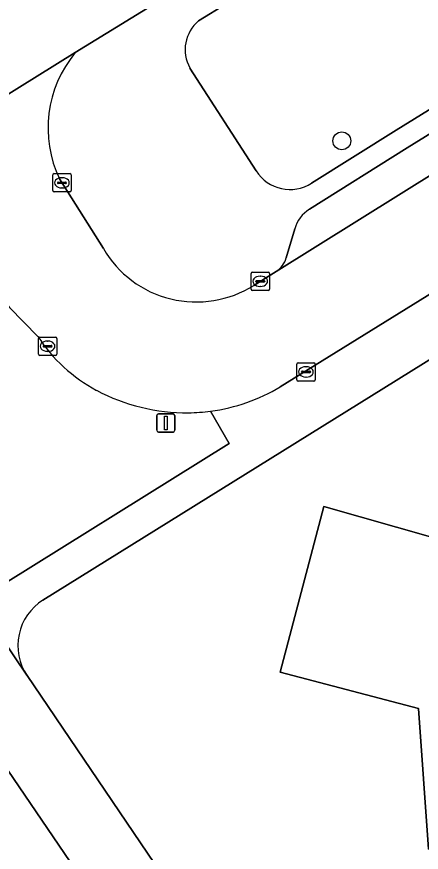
# Model space of a CAD drawing. Extents: x 160030 to 160839, y 385325 to 386450.
# Drawn here: x 160061.21 to 160083.32, y 386084.47 to 386130.11 of the extents above; entities that cross this region are included whole.
import ezdxf

# ---------------------------------------------------------------- set-up
doc = ezdxf.new("R2010")
doc.units = 0
for name, color, linetype in [('IMGEO_Berm_groen', 7, 'Continuous'), ('IMGEO_Boom', 7, 'Continuous'), ('IMGEO_Erf', 7, 'Continuous'), ('IMGEO_Fietspad_gesloten', 7, 'Continuous'), ('IMGEO_Groenvoorziening', 7, 'Continuous'), ('IMGEO_Kolk', 7, 'Continuous'), ('IMGEO_Lichtmast', 7, 'Continuous'), ('IMGEO_Pand', 7, 'Continuous'), ('IMGEO_Parkeervlak_open', 7, 'Continuous'), ('IMGEO_Rijbaan_lokaal_open', 7, 'Continuous'), ('IMGEO_Rijbaan_regionaal_gesloten', 7, 'Continuous'), ('IMGEO_Voetpad_open', 7, 'Continuous')]:
    doc.layers.add(name, color=color, linetype=linetype)

msp = doc.modelspace()

# ---------------------------------------------------------------- linework, layer by layer
at = {"layer": 'IMGEO_Berm_groen'}
for points in [[(160234.469, 386218.598), (160277.33, 386245.172), (160280.701, 386245.111), (160288.622, 386250), (160297.811, 386255.671), (160290.722, 386267.055), (160290.073, 386268.104), (160268.911, 386254.994), (160262.546, 386251.044), (160260.864, 386250), (160234.899, 386233.885), (160206.043, 386216.043), (160153.804, 386183.592), (160128.715, 386168.047), (160086.922, 386142.123), (160078.853, 386137.104), (160078.685, 386136.999), (160079.791, 386135.22), (160079.109, 386134.797), (160079.894, 386133.531), (160076.58, 386131.475), (160075.795, 386132.741), (160071.15, 386129.885)], [(160077.328, 386121.006), (160081.949, 386123.902), (160132.017, 386154.864), (160181.265, 386185.59), (160234.469, 386218.598)], [(160070.671, 386127.304), (160074.296, 386121.679)]]:
    msp.add_lwpolyline(points, dxfattribs=at)
for centre, radius, start, end in [((160072.477, 386128.304), 2.064, 130.0075, 208.9651), ((160076.153, 386122.881), 2.212, 212.9012, 302.0692)]:
    msp.add_arc(centre, radius, start, end, dxfattribs=at)
at = {"layer": 'IMGEO_Boom'}
msp.add_circle((160078.977, 386123.325), 0.489, dxfattribs=at)
at = {"layer": 'IMGEO_Erf'}
for points in [[(160084.794, 386112.004), (160062.638, 386098.234)], [(160083.708, 386084.635), (160083.165, 386092.323), (160075.598, 386094.31), (160077.991, 386103.346), (160083.952, 386101.662)], [(160061.775, 386094.12), (160080.37, 386066.697)]]:
    msp.add_lwpolyline(points, dxfattribs=at)
msp.add_arc((160064.195, 386095.76), 2.923, 122.1834, 214.1221, dxfattribs=at)
at = {"layer": 'IMGEO_Fietspad_gesloten'}
msp.add_lwpolyline([(160105.869, 386022.573), (160104.519, 386024.566), (160099.287, 386032.274), (160097.57, 386034.788), (160092.471, 386042.253), (160090.773, 386044.738), (160085.878, 386051.905), (160078.052, 386063.462), (160077.051, 386064.935), (160075.583, 386067.097), (160069.843, 386075.548), (160068.155, 386078.032), (160049.286, 386105.742)], dxfattribs=at)
at = {"layer": 'IMGEO_Groenvoorziening'}
for points in [[(160062.362, 386112.64), (160060.814, 386114.218), (160060.353, 386114.592), (160051.947, 386108.911)], [(160072.827, 386106.792), (160071.805, 386108.559)], [(160051.452, 386106.078), (160057.477, 386097.236), (160059.013, 386098.193), (160072.827, 386106.792)]]:
    msp.add_lwpolyline(points, dxfattribs=at)
for centre, radius, start, end in [((160069.76, 386117.483), 8.842, 213.2146, 241.703), ((160070.512, 386119.042), 10.571, 242.1157, 270.4772), ((160070.467, 386118.582), 10.112, 270.7518, 277.6019)]:
    msp.add_arc(centre, radius, start, end, dxfattribs=at)
at = {"layer": 'IMGEO_Kolk'}
for p, q in [((160063.18, 386120.608), (160063.18, 386121.46)), ((160063.255, 386121.534), (160064.107, 386121.534)), ((160063.668, 386121.314), (160063.693, 386121.314)), ((160064.181, 386121.46), (160064.181, 386120.608)), ((160063.439, 386121.028), (160063.439, 386121.04)), ((160063.877, 386120.991), (160063.479, 386120.991)), ((160063.482, 386121.077), (160063.88, 386121.077)), ((160063.923, 386121.04), (160063.923, 386121.028)), ((160064.107, 386120.534), (160063.255, 386120.534)), ((160063.691, 386120.754), (160063.666, 386120.754)), ((160074.019, 386115.228), (160074.019, 386116.08)), ((160074.094, 386116.154), (160074.946, 386116.154)), ((160074.507, 386115.934), (160074.532, 386115.934)), ((160075.02, 386116.08), (160075.02, 386115.228)), ((160074.278, 386115.648), (160074.278, 386115.66)), ((160074.716, 386115.611), (160074.318, 386115.611)), ((160074.321, 386115.697), (160074.719, 386115.697)), ((160074.53, 386115.374), (160074.505, 386115.374)), ((160074.762, 386115.66), (160074.762, 386115.648)), ((160074.946, 386115.154), (160074.094, 386115.154)), ((160062.469, 386112.608), (160063.321, 386112.608)), ((160062.394, 386111.682), (160062.394, 386112.534)), ((160062.696, 386112.151), (160063.094, 386112.151)), ((160062.882, 386112.388), (160062.907, 386112.388)), ((160063.395, 386112.534), (160063.395, 386111.682)), ((160062.653, 386112.102), (160062.653, 386112.114)), ((160063.091, 386112.065), (160062.693, 386112.065)), ((160062.905, 386111.828), (160062.88, 386111.828)), ((160063.137, 386112.114), (160063.137, 386112.102)), ((160063.321, 386111.608), (160062.469, 386111.608)), ((160076.517, 386110.278), (160076.517, 386111.13)), ((160076.592, 386111.204), (160077.444, 386111.204)), ((160077.005, 386110.984), (160077.03, 386110.984)), ((160077.518, 386111.13), (160077.518, 386110.278)), ((160076.776, 386110.698), (160076.776, 386110.71)), ((160077.214, 386110.661), (160076.816, 386110.661)), ((160076.819, 386110.747), (160077.217, 386110.747)), ((160077.028, 386110.424), (160077.003, 386110.424)), ((160077.26, 386110.71), (160077.26, 386110.698)), ((160077.444, 386110.204), (160076.592, 386110.204))]:
    msp.add_line(p, q, dxfattribs=at)
for points in [[(160063.18, 386120.608), (160063.18, 386121.46)], [(160063.255, 386121.534), (160064.107, 386121.534)], [(160064.181, 386121.46), (160064.181, 386120.608)], [(160064.107, 386120.534), (160063.255, 386120.534)], [(160074.019, 386115.228), (160074.019, 386116.08)], [(160074.094, 386116.154), (160074.946, 386116.154)], [(160075.02, 386116.08), (160075.02, 386115.228)], [(160074.946, 386115.154), (160074.094, 386115.154)], [(160062.469, 386112.608), (160063.321, 386112.608)], [(160062.394, 386111.682), (160062.394, 386112.534)], [(160063.395, 386112.534), (160063.395, 386111.682)], [(160063.321, 386111.608), (160062.469, 386111.608)], [(160076.517, 386110.278), (160076.517, 386111.13)], [(160076.592, 386111.204), (160077.444, 386111.204)], [(160077.518, 386111.13), (160077.518, 386110.278)], [(160077.444, 386110.204), (160076.592, 386110.204)]]:
    msp.add_lwpolyline(points, dxfattribs=at)
for centre, radius, start, end in [((160063.257, 386121.458), 0.0765, 91.552, 178.448), ((160063.257, 386121.458), 0.0765, 91.552, 178.448), ((160064.105, 386121.458), 0.0765, 1.552, 88.448), ((160064.105, 386121.458), 0.0765, 1.552, 88.448), ((160063.479, 386121.037), 0.0403, 85.8775, 175.7526), ((160063.476, 386121.027), 0.0366, 178.938, 274.7102), ((160063.88, 386121.034), 0.043, 264.8664, 352.4533), ((160063.884, 386121.039), 0.0386, 1.7309, 96.639), ((160063.257, 386120.61), 0.0765, 181.552, 268.448), ((160063.257, 386120.61), 0.0765, 181.552, 268.448), ((160064.105, 386120.61), 0.0765, 271.552, 358.448), ((160064.105, 386120.61), 0.0765, 271.552, 358.448), ((160074.096, 386116.078), 0.0765, 91.552, 178.448), ((160074.096, 386116.078), 0.0765, 91.552, 178.448), ((160074.944, 386116.078), 0.0765, 1.552, 88.448), ((160074.944, 386116.078), 0.0765, 1.552, 88.448), ((160074.318, 386115.657), 0.0403, 85.8775, 175.7526), ((160074.315, 386115.647), 0.0366, 178.938, 274.7102), ((160074.719, 386115.654), 0.043, 264.8664, 352.4533), ((160074.723, 386115.659), 0.0386, 1.7309, 96.639), ((160074.096, 386115.23), 0.0765, 181.552, 268.448), ((160074.096, 386115.23), 0.0765, 181.552, 268.448), ((160074.944, 386115.23), 0.0765, 271.552, 358.448), ((160074.944, 386115.23), 0.0765, 271.552, 358.448), ((160062.471, 386112.532), 0.0765, 91.552, 178.448), ((160062.471, 386112.532), 0.0765, 91.552, 178.448), ((160063.319, 386112.532), 0.0765, 1.552, 88.448), ((160063.319, 386112.532), 0.0765, 1.552, 88.448), ((160062.693, 386112.111), 0.0403, 85.8775, 175.7526), ((160063.098, 386112.113), 0.0386, 1.7309, 96.639), ((160062.69, 386112.101), 0.0366, 178.938, 274.7102), ((160063.094, 386112.108), 0.043, 264.8664, 352.4533), ((160062.471, 386111.684), 0.0765, 181.552, 268.448), ((160062.471, 386111.684), 0.0765, 181.552, 268.448), ((160063.319, 386111.684), 0.0765, 271.552, 358.448), ((160063.319, 386111.684), 0.0765, 271.552, 358.448), ((160076.594, 386111.128), 0.0765, 91.552, 178.448), ((160076.594, 386111.128), 0.0765, 91.552, 178.448), ((160077.442, 386111.128), 0.0765, 1.552, 88.448), ((160077.442, 386111.128), 0.0765, 1.552, 88.448), ((160076.816, 386110.707), 0.0403, 85.8775, 175.7526), ((160076.813, 386110.697), 0.0366, 178.938, 274.7102), ((160077.217, 386110.704), 0.043, 264.8664, 352.4533), ((160077.221, 386110.709), 0.0386, 1.7309, 96.639), ((160076.594, 386110.28), 0.0765, 181.552, 268.448), ((160076.594, 386110.28), 0.0765, 181.552, 268.448), ((160077.442, 386110.28), 0.0765, 271.552, 358.448), ((160077.442, 386110.28), 0.0765, 271.552, 358.448)]:
    msp.add_arc(centre, radius, start, end, dxfattribs=at)
for centre, major_axis, ratio, start_param, end_param in [((160063.667, 386121.034), (-0.387, 0.002), 0.722429, 4.712389, 7.853982), ((160063.692, 386121.034), (-0.39, 0.002), 0.717154, 1.570796, 4.712389), ((160074.506, 386115.654), (-0.387, 0.002), 0.722429, 4.712389, 7.853982), ((160074.531, 386115.654), (-0.39, 0.002), 0.717154, 1.570796, 4.712389), ((160062.881, 386112.108), (-0.387, 0.002), 0.722429, 4.712389, 7.853982), ((160062.906, 386112.108), (-0.39, 0.002), 0.717154, 1.570796, 4.712389), ((160077.004, 386110.704), (-0.387, 0.002), 0.722429, 4.712389, 7.853982), ((160077.029, 386110.704), (-0.39, 0.002), 0.717154, 1.570796, 4.712389)]:
    msp.add_ellipse(centre, major_axis=major_axis, ratio=ratio, start_param=start_param, end_param=end_param, dxfattribs=at)
at = {"layer": 'IMGEO_Lichtmast'}
for p, q in [((160068.861, 386107.516), (160068.861, 386108.316)), ((160068.861, 386108.316), (160068.861, 386107.516)), ((160068.961, 386108.416), (160069.751, 386108.416)), ((160069.751, 386108.416), (160068.961, 386108.416)), ((160069.851, 386108.316), (160069.851, 386107.516)), ((160069.851, 386107.516), (160069.851, 386108.316)), ((160069.751, 386107.416), (160068.961, 386107.416)), ((160068.961, 386107.416), (160069.751, 386107.416))]:
    msp.add_line(p, q, dxfattribs=at)
msp.add_lwpolyline([(160069.281, 386108.291), (160069.431, 386108.291), (160069.431, 386107.541), (160069.281, 386107.541), (160069.281, 386108.291)], dxfattribs=at)
for centre, start, end in [((160068.961, 386108.316), 90, 180), ((160068.961, 386108.316), 90, 180), ((160069.751, 386108.316), 0, 90), ((160069.751, 386108.316), 360, 90), ((160068.961, 386107.516), 180, 270), ((160068.961, 386107.516), 180, 270), ((160069.751, 386107.516), 270, 0), ((160069.751, 386107.516), 270, 0)]:
    msp.add_arc(centre, 0.1, start, end, dxfattribs=at)
at = {"layer": 'IMGEO_Pand'}
msp.add_lwpolyline([(160083.952, 386101.662), (160077.991, 386103.346), (160075.598, 386094.31), (160083.165, 386092.323), (160083.708, 386084.635), (160092.895, 386085.283), (160092.347, 386093.041), (160099.315, 386096.201), (160095.383, 386104.541), (160089.639, 386101.99), (160088.406, 386101.442), (160085.426, 386101.246)], close=True, dxfattribs=at)
at = {"layer": 'IMGEO_Parkeervlak_open'}
for points in [[(160280.607, 386243.974), (160277.792, 386244.025), (160277.52, 386243.95), (160235.069, 386217.631), (160181.866, 386184.624), (160132.617, 386153.897), (160082.55, 386122.936), (160077.216, 386119.593)], [(160075.382, 386116.189), (160086.635, 386123.19), (160121.882, 386145.099), (160159.295, 386168.312), (160197, 386191.681)], [(160076.4, 386118.512), (160075.942, 386116.93)]]:
    msp.add_lwpolyline(points, dxfattribs=at)
for centre, radius, start, end in [((160078.228, 386117.98), 1.904, 122.1176, 163.7872), ((160074.687, 386117.296), 1.307, 302.1044, 343.7364)]:
    msp.add_arc(centre, radius, start, end, dxfattribs=at)
at = {"layer": 'IMGEO_Rijbaan_lokaal_open'}
for points in [[(160195.535, 386184.31), (160204.903, 386190.137), (160202.023, 386194.798), (160197, 386191.681), (160159.295, 386168.312), (160121.882, 386145.099), (160086.635, 386123.19), (160075.382, 386116.189), (160074.167, 386115.433)], [(160075.615, 386109.888), (160097.277, 386123.289), (160114.619, 386134.204), (160114.983, 386134.624), (160115.429, 386136.3)], [(160064.409, 386128.144), (160051.918, 386120.389)], [(160065.943, 386117.444), (160063.547, 386121.245)], [(160056.534, 386119.72), (160060.814, 386114.218), (160062.362, 386112.64)]]:
    msp.add_lwpolyline(points, dxfattribs=at)
for centre, radius, start, end in [((160069.37, 386124.021), 6.45, 140.2674, 205.4887), ((160071.024, 386120.403), 5.88, 210.2123, 302.3061), ((160069.76, 386117.483), 8.842, 213.2146, 241.703), ((160070.478, 386118.489), 10.018, 277.6114, 300.8481), ((160070.512, 386119.042), 10.571, 242.1157, 270.4772), ((160070.467, 386118.582), 10.112, 270.7518, 277.6019)]:
    msp.add_arc(centre, radius, start, end, dxfattribs=at)
at = {"layer": 'IMGEO_Rijbaan_regionaal_gesloten'}
msp.add_lwpolyline([(160044.127, 386115.536), (160048.296, 386118.133), (160050.756, 386119.651), (160051.918, 386120.389), (160064.409, 386128.144), (160069.72, 386131.423), (160078.685, 386136.999), (160078.853, 386137.104), (160086.922, 386142.123), (160128.715, 386168.047), (160153.804, 386183.592), (160206.043, 386216.043), (160234.899, 386233.885), (160260.864, 386250), (160262.546, 386251.044), (160268.911, 386254.994), (160290.073, 386268.104), (160291.289, 386268.857), (160292.973, 386269.9), (160296.964, 386272.372), (160320.014, 386286.663), (160329.851, 386292.79), (160333.365, 386294.979)], dxfattribs=at)
at = {"layer": 'IMGEO_Voetpad_open'}
for points in [[(160341.022, 386282.591), (160315.759, 386266.812), (160299.088, 386256.53), (160291.945, 386267.798), (160291.289, 386268.857), (160290.073, 386268.104), (160290.722, 386267.055), (160297.811, 386255.671), (160288.622, 386250), (160280.701, 386245.111), (160277.33, 386245.172), (160234.469, 386218.598), (160181.265, 386185.59), (160132.017, 386154.864), (160081.949, 386123.902), (160077.328, 386121.006)], [(160077.216, 386119.593), (160082.55, 386122.936), (160132.617, 386153.897), (160181.866, 386184.624), (160235.069, 386217.631), (160277.52, 386243.95), (160277.792, 386244.025), (160280.607, 386243.974)], [(160071.15, 386129.885), (160075.795, 386132.741), (160079.109, 386134.797), (160079.791, 386135.22), (160078.685, 386136.999), (160069.72, 386131.423), (160064.409, 386128.144)], [(160115.429, 386136.3), (160114.983, 386134.624), (160114.619, 386134.204), (160097.277, 386123.289), (160075.615, 386109.888)], [(160062.638, 386098.234), (160084.794, 386112.004), (160087.241, 386113.51), (160116.22, 386131.592)], [(160074.296, 386121.679), (160070.671, 386127.304)], [(160063.547, 386121.245), (160065.943, 386117.444)], [(160075.942, 386116.93), (160076.4, 386118.512)], [(160074.167, 386115.433), (160075.382, 386116.189)], [(160071.805, 386108.559), (160072.827, 386106.792), (160059.013, 386098.193), (160061.758, 386094.142), (160061.775, 386094.12)], [(160061.775, 386094.12), (160061.758, 386094.142), (160059.013, 386098.193), (160057.477, 386097.236), (160051.452, 386106.078)], [(160049.286, 386105.742), (160068.155, 386078.032), (160070.151, 386079.37), (160071.831, 386076.888), (160069.843, 386075.548), (160075.583, 386067.097), (160077.723, 386068.502), (160079.175, 386066.35), (160077.051, 386064.935), (160078.052, 386063.462)], [(160080.37, 386066.697), (160061.775, 386094.12)]]:
    msp.add_lwpolyline(points, dxfattribs=at)
for centre, radius, start, end in [((160072.477, 386128.304), 2.064, 130.0075, 208.9651), ((160069.37, 386124.021), 6.45, 140.2674, 205.4887), ((160076.153, 386122.881), 2.212, 212.9012, 302.0692), ((160078.228, 386117.98), 1.904, 122.1176, 163.7872), ((160071.024, 386120.403), 5.88, 210.2123, 302.3061), ((160074.687, 386117.296), 1.307, 302.1044, 343.7364), ((160070.478, 386118.489), 10.018, 277.6114, 300.8481), ((160064.195, 386095.76), 2.923, 122.1834, 214.1221)]:
    msp.add_arc(centre, radius, start, end, dxfattribs=at)

doc.saveas('drawing.dxf')
